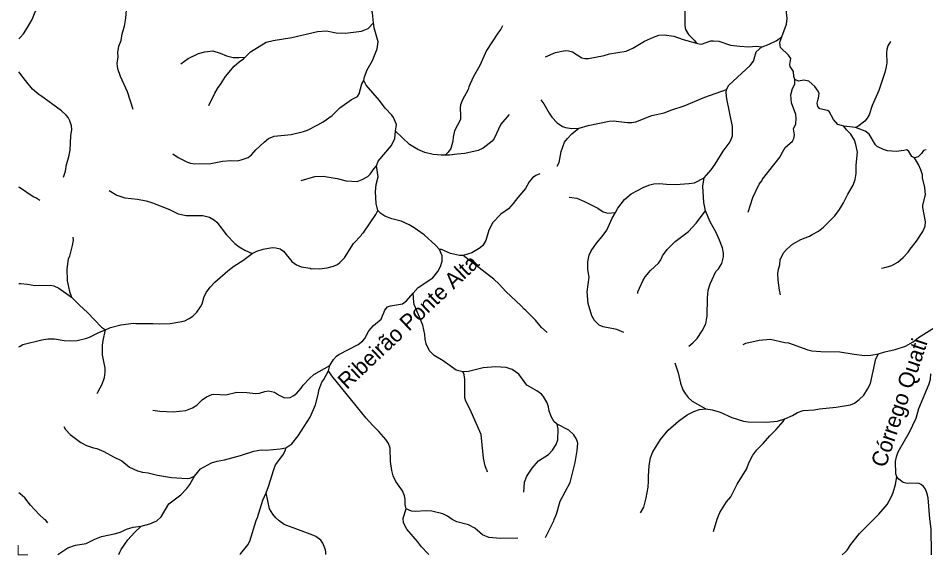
# Model space of a CAD drawing. Extents: x 500 to 555.2, y 9115.7 to 9171.
# Drawn here: x 499.99 to 511.43, y 9115.7 to 9122.45 of the extents above; entities that cross this region are included whole.
import ezdxf
from ezdxf.enums import TextEntityAlignment as Align

# ---------------------------------------------------------------- set-up
doc = ezdxf.new("R2010")
doc.units = 0
doc.header["$LTSCALE"] = 0.064
doc.layers.add('61', color=7, linetype='Continuous')
doc.layers.add('63', color=7, linetype='Continuous', lineweight=13)
doc.layers.add('7', color=7, linetype='Continuous', lineweight=25)

msp = doc.modelspace()

# ---------------------------------------------------------------- linework, layer by layer
at = {"layer": '63'}
msp.add_lwpolyline([(499.9913, 9115.8191), (499.9913, 9115.6959), (500.1127, 9115.6959)], dxfattribs=at)
at = {"layer": '7'}
msp.add_line((503.9012, 9118.0106), (503.9176, 9118.0793), dxfattribs=at)
for points in [[(499.9999, 9122.1917), (500.0192, 9122.213), (500.058, 9122.2559), (500.1096, 9122.3335), (500.1664, 9122.4355), (500.2074, 9122.5307), (500.3093, 9122.6708), (500.3651, 9122.7185), (500.3901, 9122.7485), (500.4247, 9122.8443), (500.4262, 9122.9125), (500.4112, 9123.0297), (500.4066, 9123.2104), (500.4161, 9123.2668), (500.4063, 9123.3079), (500.3519, 9123.4008), (500.3327, 9123.4807), (500.3343, 9123.5385), (500.3644, 9123.6719)], [(504.4682, 9122.3913), (504.4547, 9122.5188), (504.435, 9122.5779), (504.3991, 9122.6476), (504.3979, 9122.6983), (504.4024, 9122.7419), (504.4205, 9122.7737), (504.4684, 9122.826)], [(508.1506, 9122.8967), (508.2058, 9122.8788), (508.299, 9122.8373), (508.3492, 9122.8053), (508.388, 9122.7386), (508.3962, 9122.7024), (508.3979, 9122.6288), (508.3882, 9122.5254), (508.3898, 9122.3555), (508.3994, 9122.3068), (508.4358, 9122.2466), (508.5052, 9122.176), (508.5349, 9122.1374)], [(509.6128, 9122.2178), (509.6707, 9122.3746), (509.6806, 9122.4466), (509.6644, 9122.5652), (509.689, 9122.6566), (509.7476, 9122.761), (509.7906, 9122.8876)], [(501.4389, 9121.3038), (501.3693, 9121.5248), (501.2796, 9121.7171), (501.2484, 9121.8156), (501.2382, 9121.8812), (501.2495, 9121.9639), (501.2481, 9122.0196), (501.2613, 9122.0995), (501.2873, 9122.1712), (501.3025, 9122.2543), (501.3315, 9122.3516), (501.3481, 9122.4505), (501.3562, 9122.5549)], [(502.849, 9121.9596), (502.9166, 9122.027), (503.114, 9122.1477), (503.2017, 9122.171), (503.4393, 9122.2092), (503.7608, 9122.2844), (503.8759, 9122.2909), (503.9981, 9122.2675), (504.1151, 9122.2631), (504.3164, 9122.2858), (504.4001, 9122.3233), (504.4682, 9122.3913)], [(504.3465, 9121.6657), (504.3537, 9121.7128), (504.3889, 9121.7998), (504.4546, 9121.9185), (504.5121, 9122.0662), (504.5268, 9122.1541), (504.4747, 9122.3304), (504.4682, 9122.3913)], [(506.0947, 9122.3548), (506.0738, 9122.3141), (506.0325, 9122.2624), (505.8917, 9122.0447), (505.8061, 9121.8558), (505.7241, 9121.708), (505.6688, 9121.5877), (505.6584, 9121.5538), (505.588, 9121.4241), (505.5656, 9121.3618), (505.5588, 9121.3247), (505.5652, 9121.2258), (505.5629, 9121.1752), (505.4899, 9121.0327), (505.4718, 9120.954), (505.4666, 9120.9043), (505.4419, 9120.8113), (505.4069, 9120.7631), (505.3712, 9120.7286)], [(506.633, 9121.9642), (506.7621, 9122.0172), (506.8811, 9122.0424), (506.9223, 9122.0419), (506.9748, 9122.028), (507.0918, 9121.9532), (507.1311, 9121.9431), (507.1749, 9121.9432), (507.3754, 9121.9835), (507.4427, 9122.002), (507.6494, 9122.0348), (507.7332, 9122.0733), (507.8817, 9122.1606), (507.9962, 9122.2137), (508.0628, 9122.2364), (508.131, 9122.2431), (508.2515, 9122.2241), (508.3691, 9122.184), (508.5349, 9122.1374)], [(508.5349, 9122.1374), (508.5681, 9122.1281), (508.5986, 9122.1255), (508.7153, 9122.165), (508.7497, 9122.1677), (508.8183, 9122.1612), (508.963, 9122.1136), (509.0811, 9122.0973), (509.1971, 9122.0891), (509.2864, 9122.0973), (509.3614, 9122.0921)], [(509.3614, 9122.0921), (509.3619, 9122.0926), (509.4505, 9122.1233), (509.5409, 9122.167), (509.6128, 9122.2178)], [(509.7757, 9121.6811), (509.7756, 9121.6812), (509.7626, 9121.7162), (509.7594, 9121.7798), (509.7165, 9121.8412), (509.7121, 9121.8686), (509.7244, 9121.9441), (509.6938, 9121.9857), (509.5957, 9122.0812), (509.5889, 9122.1088), (509.5882, 9122.1511), (509.6128, 9122.2178)], [(510.9813, 9122.1576), (510.9452, 9122.1017), (510.9326, 9122.055), (510.9289, 9122.0161), (510.9322, 9121.8884), (510.9271, 9121.8385), (510.9111, 9121.7682), (510.8352, 9121.543), (510.7514, 9121.3513), (510.7108, 9121.2361), (510.6855, 9121.1924), (510.6559, 9121.1566), (510.5704, 9121.0875), (510.5392, 9121.0744)], [(502.041, 9121.8774), (502.1322, 9121.943), (502.2645, 9122.0058), (502.3441, 9122.0265), (502.4441, 9122.0382), (502.5374, 9122.0097), (502.6151, 9121.9761), (502.7002, 9121.9578), (502.7757, 9121.9546), (502.849, 9121.9596)], [(508.9128, 9121.5543), (508.9448, 9121.6073), (509.2127, 9121.8546), (509.2546, 9121.9099), (509.2898, 9122.0267), (509.3614, 9122.0921)], [(502.3937, 9121.3516), (502.4671, 9121.5056), (502.5094, 9121.5773), (502.5407, 9121.6156), (502.6032, 9121.7188), (502.7131, 9121.8483), (502.7768, 9121.9037), (502.8306, 9121.9413), (502.849, 9121.9596)], [(500.5626, 9120.449), (500.5884, 9120.527), (500.6013, 9120.6075), (500.6309, 9120.7067), (500.6477, 9120.7905), (500.6559, 9120.9717), (500.6674, 9121.0502), (500.6623, 9121.0949), (500.641, 9121.1606), (500.6193, 9121.2021), (500.5967, 9121.2312), (500.5394, 9121.2869), (500.2724, 9121.4784), (500.2553, 9121.4859), (500.1728, 9121.5585), (500.0827, 9121.6652), (500.0145, 9121.7578), (499.9999, 9121.7776)], [(509.187, 9120.0074), (509.2449, 9120.1941), (509.3281, 9120.3602), (509.3596, 9120.4027), (509.3695, 9120.4263), (509.5905, 9120.7047), (509.6026, 9120.7349), (509.6542, 9120.8221), (509.7444, 9120.9028), (509.7629, 9120.9386), (509.7693, 9120.9833), (509.7596, 9121.0584), (509.7872, 9121.1214), (509.7939, 9121.1902), (509.7887, 9121.2391), (509.7331, 9121.3861), (509.7234, 9121.4848), (509.7451, 9121.5661), (509.774, 9121.62), (509.7757, 9121.6811)], [(510.3919, 9121.0913), (510.3176, 9121.1144), (510.2643, 9121.1777), (510.2099, 9121.2758), (510.1885, 9121.2903), (510.0908, 9121.3102), (510.0648, 9121.338), (510.0581, 9121.383), (510.0678, 9121.4338), (510.0743, 9121.4436), (510.0807, 9121.5017), (510.0686, 9121.5328), (510.0284, 9121.5904), (509.9499, 9121.6571), (509.8881, 9121.669), (509.8195, 9121.6594), (509.7757, 9121.6811)], [(501.9396, 9120.7419), (502.0069, 9120.6968), (502.125, 9120.6377), (502.1624, 9120.6249), (502.2169, 9120.6178), (502.4166, 9120.6211), (502.5666, 9120.6505), (502.6695, 9120.6602), (502.7482, 9120.6571), (502.8007, 9120.6684), (502.8871, 9120.6987), (502.9314, 9120.733), (502.9873, 9120.7954), (503.0892, 9120.8921), (503.1462, 9120.9352), (503.218, 9120.9654), (503.4318, 9120.9891), (503.5868, 9121.025), (503.6379, 9121.0426), (503.768, 9121.1077), (503.8347, 9121.1475), (503.9458, 9121.2276), (504.0415, 9121.323), (504.1885, 9121.426), (504.2653, 9121.4668), (504.2867, 9121.4986), (504.322, 9121.6242), (504.3465, 9121.6657)], [(504.7468, 9121.028), (504.7564, 9121.1147), (504.7201, 9121.2009), (504.6979, 9121.2323), (504.615, 9121.3187), (504.5413, 9121.4138), (504.3757, 9121.6075), (504.3465, 9121.6657)], [(507.0568, 9121.0663), (507.1705, 9121.1015), (507.4349, 9121.1558), (507.486, 9121.159), (507.6683, 9121.1377), (507.7229, 9121.1394), (507.7708, 9121.1482), (507.9729, 9121.2251), (508.1296, 9121.2592), (508.2255, 9121.2989), (508.3829, 9121.3482), (508.6409, 9121.4559), (508.9128, 9121.5543)], [(508.6339, 9120.4432), (508.7194, 9120.544), (508.7715, 9120.6156), (508.8745, 9120.7788), (508.9487, 9120.878), (508.9685, 9120.914), (508.9882, 9120.9689), (508.9886, 9121.0879), (508.9199, 9121.438), (508.9099, 9121.5144), (508.9128, 9121.5543)], [(506.5777, 9121.4251), (506.6152, 9121.3735), (506.6812, 9121.2551), (506.7157, 9121.2048), (506.7808, 9121.1347), (506.8486, 9121.0875), (506.8884, 9121.074), (506.9677, 9121.064), (507.0568, 9121.0663)], [(506.1776, 9121.2386), (506.0724, 9121.1153), (505.9867, 9120.9376), (505.9625, 9120.902), (505.8511, 9120.8167), (505.7873, 9120.7869), (505.6187, 9120.7458), (505.521, 9120.7407), (505.4232, 9120.7278), (505.3712, 9120.7286)], [(504.5057, 9120.591), (504.5276, 9120.6511), (504.6938, 9120.8485), (504.7369, 9120.9385), (504.7468, 9121.028)], [(505.3712, 9120.7286), (505.3202, 9120.7277), (505.221, 9120.7361), (505.1161, 9120.7593), (505.0266, 9120.7994), (504.9217, 9120.8626), (504.7468, 9121.028)], [(506.7826, 9120.5886), (506.8084, 9120.6359), (506.83, 9120.7735), (506.8741, 9120.8911), (506.9095, 9120.9383), (506.9648, 9120.9969), (507.0555, 9121.0659), (507.0568, 9121.0663)], [(509.5933, 9118.9689), (509.5804, 9119.0268), (509.5646, 9119.1527), (509.5627, 9119.2356), (509.5702, 9119.293), (509.5855, 9119.3477), (509.592, 9119.4093), (509.6315, 9119.4957), (509.6746, 9119.5437), (509.7463, 9119.6056), (509.8508, 9119.6645), (509.9588, 9119.7055), (509.9951, 9119.73), (510.0727, 9119.7697), (510.1372, 9119.8194), (510.2794, 9119.965), (510.3389, 9120.0426), (510.3895, 9120.1289), (510.4424, 9120.238), (510.5111, 9120.3484), (510.5357, 9120.4206), (510.5484, 9120.498), (510.5468, 9120.6011), (510.5631, 9120.7663), (510.5433, 9120.8628), (510.5267, 9120.9152), (510.4799, 9120.9912), (510.425, 9121.0464), (510.3919, 9121.0913)], [(510.5392, 9121.0744), (510.5389, 9121.0745), (510.3919, 9121.0913)], [(510.9444, 9120.7833), (510.8906, 9120.7968), (510.8112, 9120.8342), (510.7929, 9120.8556), (510.7132, 9120.9921), (510.6616, 9121.031), (510.5392, 9121.0744)], [(511.2808, 9120.6937), (511.2485, 9120.7101), (511.2129, 9120.7749), (511.1852, 9120.7946), (511.1496, 9120.7847), (511.0526, 9120.7737), (510.9444, 9120.7833)], [(511.4289, 9120.7954), (511.3955, 9120.7857), (511.3714, 9120.7477), (511.3286, 9120.7041), (511.2815, 9120.6934), (511.2808, 9120.6937)], [(510.8653, 9119.303), (510.9273, 9119.3154), (510.9954, 9119.3395), (511.0722, 9119.3813), (511.1418, 9119.4396), (511.2043, 9119.5057), (511.2282, 9119.5442), (511.307, 9119.6441), (511.3861, 9119.767), (511.4161, 9119.8326), (511.421, 9119.8936), (511.3867, 9120.0676), (511.3895, 9120.0994), (511.4225, 9120.229), (511.4128, 9120.3208), (511.385, 9120.4395), (511.3817, 9120.4783), (511.3636, 9120.5406), (511.3338, 9120.6101), (511.2808, 9120.6937)], [(503.557, 9120.4086), (503.7279, 9120.4582), (503.8354, 9120.4636), (504.0107, 9120.4343), (504.1219, 9120.4046), (504.2628, 9120.3965), (504.3268, 9120.4193), (504.3962, 9120.4592), (504.424, 9120.4887), (504.4745, 9120.5603), (504.5057, 9120.591)], [(504.5237, 9120.0315), (504.5024, 9120.1168), (504.4926, 9120.2658), (504.5026, 9120.3584), (504.5251, 9120.4538), (504.5057, 9120.591)], [(506.5644, 9120.4931), (506.5118, 9120.4716), (506.4699, 9120.4414), (506.4282, 9120.3913), (506.3814, 9120.3067), (506.2841, 9120.1933), (506.2275, 9120.1171), (506.1667, 9120.0515), (506.073, 9119.9854), (505.9694, 9119.88), (505.9223, 9119.7846), (505.8831, 9119.6528), (505.844, 9119.5893), (505.8105, 9119.5604), (505.7079, 9119.4975), (505.5978, 9119.4656)], [(507.5153, 9120.0071), (507.5451, 9120.06), (507.6308, 9120.1704), (507.7122, 9120.2383), (507.8715, 9120.3225), (507.948, 9120.3518), (508.0004, 9120.365), (508.0699, 9120.3717), (508.1601, 9120.3608), (508.2773, 9120.357), (508.44, 9120.3691), (508.5134, 9120.3802), (508.6339, 9120.4432)], [(508.65, 9120.0262), (508.6276, 9120.1312), (508.6147, 9120.3372), (508.6339, 9120.4432)], [(500.2631, 9120.1572), (500.2129, 9120.1911), (500.1802, 9120.2044), (500.008, 9120.3192), (499.9999, 9120.3246)], [(501.136, 9120.2806), (501.236, 9120.2243), (501.3337, 9120.19), (501.4968, 9120.1719), (501.6027, 9120.1522), (501.6854, 9120.1274), (501.8988, 9120.0428), (502.0079, 9119.9873), (502.1058, 9119.9683), (502.3186, 9119.9683), (502.4011, 9119.9485), (502.465, 9119.9091), (502.4922, 9119.8852), (502.6166, 9119.7249), (502.721, 9119.6155), (502.7746, 9119.5732), (502.8484, 9119.529), (502.9374, 9119.4888)], [(506.9325, 9120.1965), (507.0289, 9120.1842), (507.1242, 9120.1455), (507.2919, 9120.0586), (507.3609, 9120.0144), (507.4182, 9119.9947), (507.5153, 9120.0071)], [(502.9374, 9119.4888), (502.9997, 9119.5176), (503.0769, 9119.5417), (503.1917, 9119.563), (503.239, 9119.5612), (503.2907, 9119.5479), (503.3336, 9119.5179), (503.4407, 9119.3898), (503.4985, 9119.3449), (503.5573, 9119.3216), (503.6685, 9119.3038), (503.6845, 9119.2959), (503.71, 9119.3004), (503.7855, 9119.2973), (503.8839, 9119.3072), (503.9627, 9119.3301), (504.0134, 9119.3518), (504.0455, 9119.3769), (504.1008, 9119.4356), (504.2166, 9119.615), (504.3119, 9119.7136), (504.3269, 9119.7401), (504.3448, 9119.7583), (504.4982, 9119.9784), (504.5237, 9120.0315)], [(505.2974, 9119.5397), (505.2964, 9119.5419), (505.2532, 9119.5892), (505.1059, 9119.7237), (504.9819, 9119.8119), (504.9154, 9119.851), (504.8162, 9119.8957), (504.699, 9119.9267), (504.6103, 9119.9593), (504.5608, 9119.9909), (504.5237, 9120.0315)], [(507.6216, 9118.4953), (507.5313, 9118.533), (507.3619, 9118.5672), (507.3122, 9118.5871), (507.2799, 9118.6143), (507.2517, 9118.6473), (507.217, 9118.7036), (507.1727, 9118.8616), (507.1613, 9119.0048), (507.1841, 9119.1923), (507.1692, 9119.2896), (507.1659, 9119.3838), (507.1828, 9119.4685), (507.2088, 9119.5238), (507.2749, 9119.6192), (507.3502, 9119.7013), (507.4089, 9119.7845), (507.4729, 9119.932), (507.5153, 9120.0071)], [(507.7974, 9118.987), (507.7989, 9119.0066), (507.859, 9119.1442), (507.8898, 9119.1937), (507.9558, 9119.2733), (508.058, 9119.369), (508.0856, 9119.4109), (508.1081, 9119.4618), (508.1676, 9119.5394), (508.2658, 9119.6393), (508.4361, 9119.7669), (508.5337, 9119.8693), (508.65, 9120.0262)], [(508.44, 9118.3238), (508.4888, 9118.3625), (508.5456, 9118.4182), (508.6099, 9118.5171), (508.6524, 9118.6057), (508.6703, 9118.7035), (508.6736, 9118.9266), (508.6837, 9119.0256), (508.7086, 9119.1082), (508.7815, 9119.2607), (508.8127, 9119.2976), (508.8539, 9119.3627), (508.8786, 9119.4455), (508.8787, 9119.4936), (508.8636, 9119.5597), (508.8245, 9119.6556), (508.7834, 9119.7533), (508.7068, 9119.8874), (508.65, 9120.0262)], [(500.681, 9119.6953), (500.6824, 9119.6588), (500.6738, 9119.5893), (500.638, 9119.4553), (500.6217, 9119.416), (500.6035, 9119.294), (500.6082, 9119.147), (500.6393, 9119.0094), (500.6637, 9118.9411)], [(504.969, 9118.9914), (505.0288, 9119.0592), (505.2163, 9119.1829), (505.2794, 9119.2607), (505.3116, 9119.3235), (505.3339, 9119.3931), (505.3335, 9119.4591), (505.2974, 9119.5397)], [(505.5978, 9119.4656), (505.5505, 9119.4644), (505.4357, 9119.4909), (505.3225, 9119.5383), (505.2974, 9119.5397)], [(501.0925, 9118.5274), (501.1544, 9118.558), (501.2831, 9118.5904), (501.4432, 9118.6116), (501.4734, 9118.6068), (501.6899, 9118.61), (501.7764, 9118.6051), (501.9051, 9118.61), (502.0298, 9118.6279), (502.09, 9118.6432), (502.1458, 9118.6694), (502.1932, 9118.701), (502.2408, 9118.7516), (502.2898, 9118.819), (502.3085, 9118.8562), (502.3342, 9118.9469), (502.3643, 9119.004), (502.4081, 9119.0649), (502.4695, 9119.1262), (502.6336, 9119.2723), (502.709, 9119.3317), (502.8199, 9119.4027), (502.9374, 9119.4888)], [(506.6572, 9118.4938), (506.5851, 9118.5595), (506.5087, 9118.6489), (506.3883, 9118.7728), (506.3662, 9118.7882), (506.3296, 9118.8298), (506.1332, 9119.0098), (506.0491, 9119.1037), (505.9829, 9119.165), (505.5978, 9119.4656)], [(499.9999, 9119.1109), (500.0214, 9119.1095), (500.1106, 9119.1038), (500.2005, 9119.0874), (500.405, 9119.0907), (500.44, 9119.0821), (500.5022, 9119.0526), (500.6637, 9118.9411)], [(500.6637, 9118.9411), (500.7642, 9118.8381), (500.8663, 9118.7473), (501.0402, 9118.5637), (501.0925, 9118.5274)], [(503.9176, 9118.0793), (503.9648, 9118.1529), (504.0033, 9118.1977), (504.0329, 9118.2171), (504.2762, 9118.3452), (504.3332, 9118.3886), (504.3578, 9118.419), (504.4078, 9118.517), (504.4696, 9118.5838), (504.5657, 9118.6624), (504.6103, 9118.7751), (504.6448, 9118.8162), (504.6826, 9118.83), (504.8347, 9118.8568), (504.8832, 9118.8942), (504.969, 9118.9914)], [(505.5942, 9118.0002), (505.5101, 9118.0195), (505.3464, 9118.138), (505.2307, 9118.2049), (505.174, 9118.262), (505.1306, 9118.3525), (505.119, 9118.4122), (505.1157, 9118.4713), (505.0879, 9118.5881), (504.9812, 9118.8453), (504.9747, 9118.8781), (504.969, 9118.9914)], [(510.8306, 9118.2261), (510.9077, 9118.2524), (511.0395, 9118.2821), (511.1714, 9118.3236), (511.2658, 9118.3791), (511.3341, 9118.4328), (511.6344, 9118.621)], [(499.9999, 9118.3136), (500.0153, 9118.3232), (500.0482, 9118.3438), (500.2884, 9118.4016), (500.3671, 9118.4132), (500.4473, 9118.4131), (500.5712, 9118.3942), (500.6519, 9118.3887), (500.734, 9118.3934), (500.8389, 9118.4179), (500.8914, 9118.4375), (501.017, 9118.4995), (501.0925, 9118.5274)], [(500.9858, 9117.7272), (500.996, 9117.7449), (501.0491, 9117.8461), (501.0774, 9117.9294), (501.0888, 9117.995), (501.0888, 9118.0468), (501.0545, 9118.2115), (501.0528, 9118.3368), (501.0609, 9118.3945), (501.0925, 9118.5274)], [(509.1253, 9118.3415), (509.16, 9118.3588), (509.3247, 9118.4), (509.4675, 9118.4115), (509.6501, 9118.3708), (509.6967, 9118.3657), (509.9394, 9118.2756), (509.9891, 9118.2656), (510.1025, 9118.2558), (510.3401, 9118.2524), (510.5224, 9118.22), (510.6544, 9118.2033), (510.7332, 9118.2081), (510.8306, 9118.2261)], [(509.65, 9117.407), (509.7469, 9117.4508), (509.8087, 9117.4896), (509.8809, 9117.5126), (510.018, 9117.5225), (510.0842, 9117.534), (510.2949, 9117.5538), (510.4752, 9117.5851), (510.5281, 9117.606), (510.5866, 9117.6493), (510.643, 9117.7042), (510.6926, 9117.7811), (510.7276, 9117.8521), (510.7961, 9118.1649), (510.8306, 9118.2261)], [(501.6865, 9117.5167), (501.774, 9117.5045), (501.944, 9117.4948), (502.1028, 9117.5128), (502.1889, 9117.5445), (502.2439, 9117.5818), (502.3103, 9117.6479), (502.3639, 9117.6862), (502.4309, 9117.7155), (502.4563, 9117.7192), (502.6085, 9117.7112), (502.745, 9117.7454), (502.8702, 9117.7406), (502.9857, 9117.7259), (503.0297, 9117.7306), (503.0993, 9117.752), (503.1465, 9117.7586), (503.2218, 9117.7419), (503.2689, 9117.7112), (503.3478, 9117.6724), (503.42, 9117.6781), (503.4651, 9117.7026), (503.5007, 9117.7315), (503.5566, 9117.7953), (503.5826, 9117.8296), (503.6597, 9117.9166), (503.7172, 9117.9662), (503.9176, 9118.0793)], [(506.7815, 9117.3418), (506.7761, 9117.3446), (506.7421, 9117.371), (506.7099, 9117.428), (506.6803, 9117.5023), (506.6724, 9117.5586), (506.6562, 9117.6105), (506.6104, 9117.6876), (506.5822, 9117.7177), (506.5237, 9117.7615), (506.3988, 9117.8311), (506.2984, 9117.9686), (506.2164, 9118.0277), (506.1377, 9118.0539), (506.0059, 9118.0637), (505.8476, 9118.0504), (505.6659, 9118.0016), (505.5942, 9118.0002)], [(508.2634, 9118.1108), (508.3062, 9117.9877), (508.3345, 9117.8559), (508.3654, 9117.7746), (508.3927, 9117.728), (508.4333, 9117.6758), (508.4838, 9117.6304), (508.6525, 9117.5341)], [(503.3649, 9117.0444), (503.4398, 9117.0952), (503.5205, 9117.1931), (503.6707, 9117.4307), (503.7363, 9117.5848), (503.7756, 9117.7293), (503.7811, 9117.7668), (503.8157, 9117.8687), (503.8422, 9117.9041), (503.9012, 9118.0106)], [(504.8777, 9116.2754), (504.8778, 9116.2758), (504.8649, 9116.3291), (504.8645, 9116.3987), (504.8566, 9116.4399), (504.8345, 9116.5001), (504.747, 9116.6186), (504.7145, 9116.6895), (504.6973, 9116.7562), (504.6812, 9116.8698), (504.6762, 9117.0396), (504.6547, 9117.0993), (504.6229, 9117.1463), (504.536, 9117.2475), (504.458, 9117.3224), (504.3747, 9117.4145), (503.941, 9117.9479), (503.9012, 9118.0106)], [(505.9046, 9116.7364), (505.8973, 9116.7668), (505.8916, 9116.7688), (505.8747, 9116.8162), (505.8527, 9116.9123), (505.8259, 9117.2108), (505.68, 9117.5356), (505.6301, 9117.632), (505.6201, 9117.6702), (505.6179, 9117.9106), (505.605, 9117.9847), (505.5942, 9118.0002)], [(511.0616, 9116.6763), (511.0494, 9116.7174), (511.0423, 9116.8704), (511.056, 9116.9314), (511.078, 9116.9937), (511.2212, 9117.241), (511.3026, 9117.417), (511.3388, 9117.5383), (511.4686, 9117.8473), (511.4849, 9117.9064), (511.4871, 9117.9753)], [(507.8322, 9116.2247), (507.8716, 9116.2962), (507.9041, 9116.4132), (507.9271, 9116.5477), (507.9338, 9116.6236), (507.9306, 9116.6833), (507.9389, 9116.8185), (507.9587, 9116.9162), (507.988, 9116.991), (508.0811, 9117.148), (508.1815, 9117.2666), (508.3097, 9117.3804), (508.4205, 9117.4565), (508.5041, 9117.4993), (508.5749, 9117.5255), (508.6525, 9117.5341)], [(508.6525, 9117.5341), (508.7353, 9117.5221), (508.8343, 9117.4913), (508.9825, 9117.4255), (509.1297, 9117.3782), (509.188, 9117.37), (509.4157, 9117.3651), (509.5562, 9117.3803), (509.65, 9117.407)], [(506.361, 9116.4838), (506.3696, 9116.6126), (506.3988, 9116.6864), (506.4668, 9116.7882), (506.5458, 9116.8774), (506.6702, 9116.958), (506.7231, 9117.0124), (506.7693, 9117.0851), (506.7892, 9117.1452), (506.7937, 9117.2758), (506.7815, 9117.3418)], [(506.6355, 9115.914), (506.7411, 9116.1251), (506.7431, 9116.1413), (506.772, 9116.2058), (506.8203, 9116.3716), (506.9465, 9116.6061), (507.0071, 9116.8572), (507.0347, 9117.0092), (507.0398, 9117.0995), (507.0247, 9117.1532), (506.9934, 9117.2047), (506.9299, 9117.2649), (506.7815, 9117.3418)], [(508.7513, 9115.991), (508.7976, 9116.146), (508.8295, 9116.2299), (508.9152, 9116.3617), (508.9702, 9116.4263), (509.0486, 9116.5861), (509.1655, 9116.7746), (509.2007, 9116.8643), (509.2455, 9116.9485), (509.296, 9117.0162), (509.3759, 9117.0981), (509.4602, 9117.1953), (509.5391, 9117.2728), (509.6274, 9117.374), (509.65, 9117.407)], [(500.5648, 9117.3106), (500.5861, 9117.2723), (500.646, 9117.2108), (500.7821, 9117.1102), (500.8505, 9117.0726), (500.9407, 9117.0421), (500.9824, 9117.0347), (501.072, 9116.9979), (501.1915, 9116.9306), (501.2959, 9116.8809), (501.394, 9116.7992), (501.4964, 9116.7513), (501.5598, 9116.7354), (501.6295, 9116.728), (501.745, 9116.6974), (501.9249, 9116.6692), (502.1218, 9116.6568), (502.1543, 9116.6621), (502.2126, 9116.6866)], [(502.2126, 9116.6866), (502.2887, 9116.7765), (502.4257, 9116.8519), (502.4995, 9116.8746), (502.5888, 9116.8912), (502.7942, 9116.945), (502.9583, 9116.9998), (503.0546, 9117.0172), (503.1142, 9117.0125), (503.2935, 9117.0289), (503.3649, 9117.0444)], [(503.1141, 9116.4784), (503.1467, 9116.5546), (503.2113, 9116.7721), (503.2328, 9116.827), (503.3264, 9116.9489), (503.3571, 9117.0134), (503.3649, 9117.0444)], [(501.5403, 9116.0565), (501.5429, 9116.0568), (501.6488, 9116.088), (501.7384, 9116.1234), (501.7938, 9116.1737), (501.8894, 9116.3382), (502.0413, 9116.4507), (502.1164, 9116.529), (502.1558, 9116.5807), (502.2126, 9116.6866)], [(510.3733, 9115.6979), (510.4084, 9115.7312), (510.435, 9115.7565), (510.4807, 9115.8258), (510.589, 9115.9637), (510.8355, 9116.2071), (510.9399, 9116.3311), (510.9896, 9116.4203), (511.0155, 9116.4819), (511.0452, 9116.5804), (511.0616, 9116.6763)], [(511.4975, 9115.6976), (511.4972, 9115.7173), (511.4932, 9116.0233), (511.4752, 9116.148), (511.4538, 9116.4137), (511.439, 9116.476), (511.4201, 9116.5228), (511.3942, 9116.5567), (511.3649, 9116.5814), (511.3413, 9116.592), (511.2233, 9116.5989), (511.1898, 9116.5959), (511.1409, 9116.6077), (511.0875, 9116.6489), (511.0616, 9116.6763)], [(500.3639, 9116.1006), (500.3359, 9116.1347), (500.3192, 9116.1434), (500.2556, 9116.2022), (500.1458, 9116.3202), (500.0775, 9116.413), (500.0162, 9116.4646), (499.9999, 9116.4783)], [(502.7844, 9115.699), (502.7969, 9115.714), (502.8865, 9115.8216), (502.9112, 9115.8659), (502.9879, 9116.13), (503.0047, 9116.1676), (503.0737, 9116.3842), (503.1141, 9116.4784)], [(503.8693, 9115.6989), (503.8652, 9115.7306), (503.8616, 9115.7585), (503.8297, 9115.8412), (503.8035, 9115.8786), (503.7426, 9115.9256), (503.7035, 9115.9445), (503.3443, 9116.0775), (503.2784, 9116.124), (503.2366, 9116.162), (503.1995, 9116.2059), (503.1574, 9116.276), (503.1141, 9116.4784)], [(505.1667, 9115.6987), (505.1517, 9115.7145), (505.0743, 9115.7958), (505.0223, 9115.8658), (504.8877, 9116.0188), (504.8455, 9116.0981), (504.8404, 9116.1585), (504.8777, 9116.2754)], [(506.2845, 9115.9073), (506.0659, 9115.9019), (505.9218, 9115.9132), (505.8425, 9115.9495), (505.7451, 9116.0333), (505.6642, 9116.0729), (505.5168, 9116.1106), (505.4567, 9116.1394), (505.398, 9116.1806), (505.3398, 9116.2122), (505.2039, 9116.2462), (505.1296, 9116.2504), (504.9946, 9116.2431), (504.9474, 9116.2475), (504.8777, 9116.2754)], [(500.4924, 9115.6991), (500.5165, 9115.7155), (500.616, 9115.7833), (500.7156, 9115.8183), (500.8461, 9115.838), (500.9558, 9115.8943), (501.0423, 9115.9263), (501.2228, 9115.9625), (501.2897, 9115.9874), (501.3543, 9116.0203), (501.4414, 9116.0449), (501.5403, 9116.0565)], [(501.2605, 9115.699), (501.2728, 9115.7282), (501.287, 9115.7619), (501.3749, 9115.8858), (501.4574, 9115.9784), (501.5403, 9116.0565)]]:
    msp.add_lwpolyline(points, dxfattribs=at)

# ---------------------------------------------------------------- texts
at = {"layer": '61'}
for s, rotation, p in [('Ribeirão Ponte Alta', 43.21, (504.972, 9118.5576)), ('Córrego Quati', 71.481, (511.1843, 9117.5792))]:
    msp.add_text(s, height=0.2, rotation=rotation, dxfattribs=at).set_placement(p, align=Align.CENTER)

doc.saveas('drawing.dxf')
